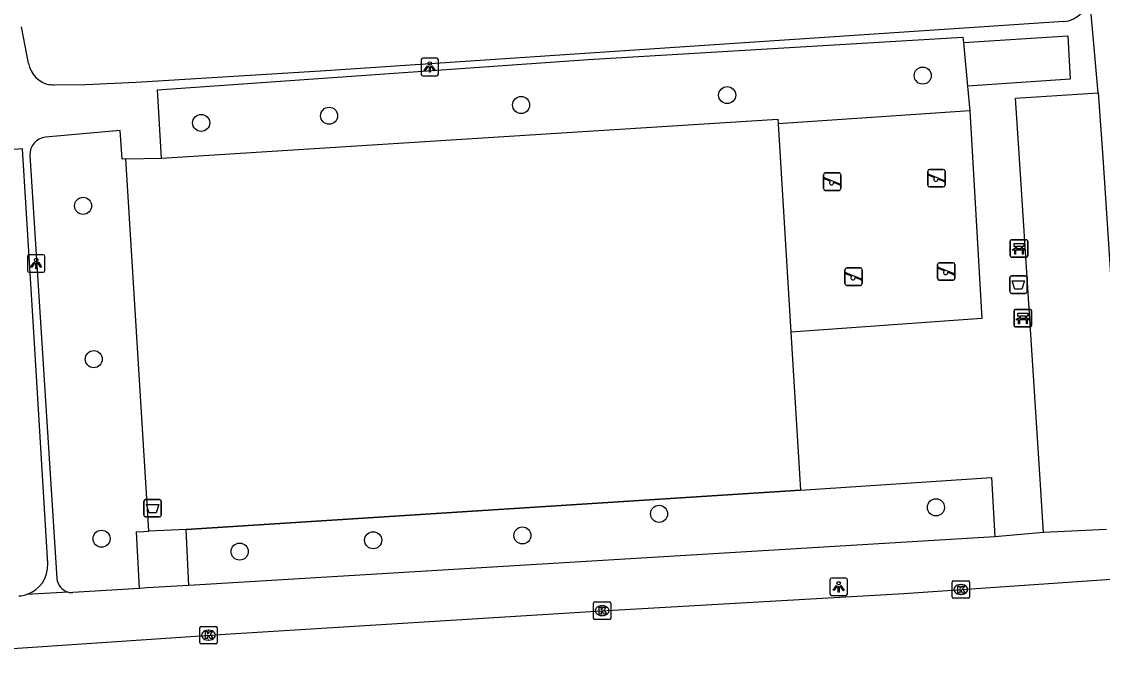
# Model space of a CAD drawing. Extents: x 159689 to 160786, y 387323 to 388339.
# Drawn here: x 160414.2 to 160476.2, y 387698.1 to 387734.3 of the extents above; entities that cross this region are included whole.
import ezdxf

# ---------------------------------------------------------------- set-up
doc = ezdxf.new("R2010")
doc.units = 0
for name, color, linetype in [('IMGEO_Afvalbak', 7, 'Continuous'), ('IMGEO_Bank', 7, 'Continuous'), ('IMGEO_Boom', 7, 'Continuous'), ('IMGEO_Groenvoorziening', 7, 'Continuous'), ('IMGEO_Hek', 7, 'Continuous'), ('IMGEO_Kolk', 7, 'Continuous'), ('IMGEO_Lichtpunt', 7, 'Continuous'), ('IMGEO_Pand', 7, 'Continuous'), ('IMGEO_Rijbaan_lokaal_open', 7, 'Continuous'), ('IMGEO_Speelvoorziening', 7, 'Continuous'), ('IMGEO_Voetpad_open', 7, 'Continuous')]:
    doc.layers.add(name, color=color, linetype=linetype)

msp = doc.modelspace()

# ---------------------------------------------------------------- linework, layer by layer
at = {"layer": 'IMGEO_Afvalbak'}
for p, q in [((160470.865, 387718.785), (160470.865, 387719.585)), ((160470.865, 387719.585), (160470.865, 387718.785)), ((160470.965, 387719.685), (160471.755, 387719.685)), ((160471.755, 387719.685), (160470.965, 387719.685)), ((160471.855, 387719.585), (160471.855, 387718.785)), ((160471.855, 387718.785), (160471.855, 387719.585)), ((160471.755, 387718.685), (160470.965, 387718.685)), ((160470.965, 387718.685), (160471.755, 387718.685)), ((160421.227, 387705.966), (160421.227, 387706.766)), ((160421.227, 387706.766), (160421.227, 387705.966)), ((160421.327, 387706.866), (160422.117, 387706.866)), ((160422.117, 387706.866), (160421.327, 387706.866)), ((160422.217, 387706.766), (160422.217, 387705.966)), ((160422.217, 387705.966), (160422.217, 387706.766)), ((160422.117, 387705.866), (160421.327, 387705.866)), ((160421.327, 387705.866), (160422.117, 387705.866))]:
    msp.add_line(p, q, dxfattribs=at)
for points in [[(160471.008, 387719.399), (160471.712, 387719.399), (160471.563, 387718.929), (160471.157, 387718.929), (160471.008, 387719.399)], [(160421.37, 387706.58), (160422.074, 387706.58), (160421.925, 387706.11), (160421.519, 387706.11), (160421.37, 387706.58)]]:
    msp.add_lwpolyline(points, dxfattribs=at)
for centre, start, end in [((160470.965, 387719.585), 90, 180), ((160470.965, 387719.585), 90, 180), ((160471.755, 387719.585), 0, 90), ((160471.755, 387719.585), 360, 90), ((160470.965, 387718.785), 180, 270), ((160470.965, 387718.785), 180, 270), ((160471.755, 387718.785), 270, 0), ((160471.755, 387718.785), 270, 0), ((160421.327, 387706.766), 90, 180), ((160421.327, 387706.766), 90, 180), ((160422.117, 387706.766), 0, 90), ((160422.117, 387706.766), 360, 90), ((160421.327, 387705.966), 180, 270), ((160421.327, 387705.966), 180, 270), ((160422.117, 387705.966), 270, 0), ((160422.117, 387705.966), 270, 0)]:
    msp.add_arc(centre, 0.1, start, end, dxfattribs=at)
at = {"layer": 'IMGEO_Bank'}
for p, q in [((160470.892, 387720.831), (160470.892, 387721.672)), ((160470.892, 387721.672), (160470.892, 387720.831)), ((160470.967, 387721.756), (160471.808, 387721.756)), ((160471.808, 387721.756), (160470.967, 387721.756)), ((160471.892, 387721.681), (160471.892, 387720.84)), ((160471.892, 387720.84), (160471.892, 387721.681)), ((160471.589, 387721.154), (160471.196, 387721.154)), ((160471.201, 387721.262), (160471.201, 387721.368)), ((160471.245, 387721.368), (160471.245, 387721.262)), ((160471.533, 387721.374), (160471.251, 387721.374)), ((160471.251, 387721.256), (160471.533, 387721.256)), ((160471.539, 387721.262), (160471.539, 387721.368)), ((160471.583, 387721.368), (160471.583, 387721.262)), ((160471.817, 387720.756), (160470.976, 387720.756)), ((160470.976, 387720.756), (160471.817, 387720.756)), ((160471.192, 387717.763), (160472.033, 387717.763)), ((160472.033, 387717.763), (160471.192, 387717.763)), ((160471.117, 387716.838), (160471.117, 387717.679)), ((160471.117, 387717.679), (160471.117, 387716.838)), ((160471.814, 387717.161), (160471.421, 387717.161)), ((160471.426, 387717.269), (160471.426, 387717.375)), ((160471.47, 387717.375), (160471.47, 387717.269)), ((160471.758, 387717.381), (160471.476, 387717.381)), ((160471.476, 387717.263), (160471.758, 387717.263)), ((160471.764, 387717.269), (160471.764, 387717.375)), ((160471.808, 387717.375), (160471.808, 387717.269)), ((160472.117, 387717.688), (160472.117, 387716.847)), ((160472.117, 387716.847), (160472.117, 387717.688)), ((160472.042, 387716.763), (160471.201, 387716.763)), ((160471.201, 387716.763), (160472.042, 387716.763))]:
    msp.add_line(p, q, dxfattribs=at)
for points in [[(160471.195, 387721.374), (160471.109, 387721.374), (160471.109, 387721.535), (160471.672, 387721.535), (160471.672, 387721.374), (160471.589, 387721.374)], [(160471.139, 387721.154), (160470.997, 387721.154), (160471.109, 387721.256), (160471.195, 387721.256)], [(160471.189, 387721.147), (160471.189, 387720.94), (160471.146, 387720.94), (160471.146, 387721.147)], [(160471.589, 387721.256), (160471.672, 387721.256), (160471.784, 387721.154), (160471.645, 387721.154)], [(160471.639, 387721.147), (160471.639, 387720.94), (160471.595, 387720.94), (160471.595, 387721.147)], [(160471.364, 387717.161), (160471.222, 387717.161), (160471.334, 387717.263), (160471.42, 387717.263)], [(160471.42, 387717.381), (160471.334, 387717.381), (160471.334, 387717.542), (160471.897, 387717.542), (160471.897, 387717.381), (160471.814, 387717.381)], [(160471.414, 387717.154), (160471.414, 387716.947), (160471.371, 387716.947), (160471.371, 387717.154)], [(160471.814, 387717.263), (160471.897, 387717.263), (160472.009, 387717.161), (160471.87, 387717.161)], [(160471.864, 387717.154), (160471.864, 387716.947), (160471.82, 387716.947), (160471.82, 387717.154)]]:
    msp.add_lwpolyline(points, dxfattribs=at)
for centre, radius, start, end in [((160470.97, 387721.678), 0.0779, 92.4484, 184.28452), ((160470.97, 387721.678), 0.0779, 92.4484, 184.28452), ((160471.814, 387721.678), 0.0779, 2.4484, 94.28452), ((160471.814, 387721.678), 0.0779, 2.4484, 94.28452), ((160470.97, 387720.834), 0.0779, 182.4484, 274.28452), ((160470.97, 387720.834), 0.0779, 182.4484, 274.28452), ((160471.139, 387721.147), 0.00671, 2.89567, 87.10433), ((160471.196, 387721.147), 0.00671, 92.89567, 177.10433), ((160471.194, 387721.367), 0.00671, 2.89567, 87.10433), ((160471.194, 387721.263), 0.00671, 272.89567, 357.10433), ((160471.251, 387721.367), 0.00671, 92.89567, 177.10433), ((160471.251, 387721.263), 0.00671, 182.89567, 267.10433), ((160471.533, 387721.367), 0.00671, 2.89567, 87.10433), ((160471.533, 387721.263), 0.00671, 272.89567, 357.10433), ((160471.59, 387721.367), 0.00671, 92.89567, 177.10433), ((160471.59, 387721.263), 0.00671, 182.89567, 267.10433), ((160471.588, 387721.147), 0.00671, 2.89567, 87.10433), ((160471.645, 387721.147), 0.00671, 92.89567, 177.10433), ((160471.814, 387720.834), 0.0779, 272.4484, 4.28452), ((160471.814, 387720.834), 0.0779, 272.4484, 4.28452), ((160471.195, 387717.685), 0.0779, 92.4484, 184.28452), ((160471.195, 387717.685), 0.0779, 92.4484, 184.28452), ((160472.039, 387717.685), 0.0779, 2.4484, 94.28452), ((160472.039, 387717.685), 0.0779, 2.4484, 94.28452), ((160471.364, 387717.154), 0.00671, 2.89567, 87.10433), ((160471.421, 387717.154), 0.00671, 92.89567, 177.10433), ((160471.419, 387717.374), 0.00671, 2.89567, 87.10433), ((160471.419, 387717.27), 0.00671, 272.89567, 357.10433), ((160471.476, 387717.374), 0.00671, 92.89567, 177.10433), ((160471.476, 387717.27), 0.00671, 182.89567, 267.10433), ((160471.758, 387717.374), 0.00671, 2.89567, 87.10433), ((160471.758, 387717.27), 0.00671, 272.89567, 357.10433), ((160471.815, 387717.374), 0.00671, 92.89567, 177.10433), ((160471.815, 387717.27), 0.00671, 182.89567, 267.10433), ((160471.813, 387717.154), 0.00671, 2.89567, 87.10433), ((160471.87, 387717.154), 0.00671, 92.89567, 177.10433), ((160471.195, 387716.841), 0.0779, 182.4484, 274.28452), ((160471.195, 387716.841), 0.0779, 182.4484, 274.28452), ((160472.039, 387716.841), 0.0779, 272.4484, 4.28452), ((160472.039, 387716.841), 0.0779, 272.4484, 4.28452)]:
    msp.add_arc(centre, radius, start, end, dxfattribs=at)
at = {"layer": 'IMGEO_Boom'}
for centre in [(160465.874, 387731.168), (160454.663, 387730.049), (160442.852, 387729.484), (160424.509, 387728.456), (160431.843, 387728.868), (160417.739, 387723.704), (160418.352, 387714.913), (160466.634, 387706.417), (160450.759, 387706.044), (160418.798, 387704.62), (160434.371, 387704.53), (160442.924, 387704.805), (160426.717, 387703.878)]:
    msp.add_circle(centre, 0.489, dxfattribs=at)
at = {"layer": 'IMGEO_Groenvoorziening'}
for points in [[(160468.579, 387729.148), (160457.589, 387728.413)], [(160422.24, 387726.435), (160457.574, 387728.663), (160457.589, 387728.413)], [(160457.589, 387728.413), (160458.316, 387716.465)], [(160421.509, 387705.048), (160420.186, 387726.39)], [(160423.655, 387705.147), (160458.868, 387707.402)]]:
    msp.add_lwpolyline(points, dxfattribs=at)
at = {"layer": 'IMGEO_Hek'}
for points in [[(160422.24, 387726.435), (160457.574, 387728.663)], [(160421.509, 387705.048), (160420.186, 387726.39)], [(160458.868, 387707.402), (160423.655, 387705.147)]]:
    msp.add_lwpolyline(points, dxfattribs=at)
at = {"layer": 'IMGEO_Kolk'}
for p, q in [((160467.562, 387701.28), (160467.562, 387702.132)), ((160467.637, 387702.206), (160468.489, 387702.206)), ((160468.05, 387701.986), (160468.075, 387701.986)), ((160468.563, 387702.132), (160468.563, 387701.28)), ((160447.072, 387700.993), (160447.924, 387700.993)), ((160468.489, 387701.206), (160467.637, 387701.206)), ((160468.073, 387701.426), (160468.048, 387701.426)), ((160446.997, 387700.067), (160446.997, 387700.919)), ((160447.485, 387700.773), (160447.51, 387700.773)), ((160447.998, 387700.919), (160447.998, 387700.067)), ((160447.924, 387699.993), (160447.072, 387699.993)), ((160447.508, 387700.213), (160447.483, 387700.213)), ((160424.432, 387698.664), (160424.432, 387699.516)), ((160424.507, 387699.59), (160425.359, 387699.59)), ((160424.92, 387699.37), (160424.945, 387699.37)), ((160425.433, 387699.516), (160425.433, 387698.664)), ((160425.359, 387698.59), (160424.507, 387698.59)), ((160424.943, 387698.81), (160424.918, 387698.81))]:
    msp.add_line(p, q, dxfattribs=at)
for points in [[(160467.562, 387701.28), (160467.562, 387702.132)], [(160467.637, 387702.206), (160468.489, 387702.206)], [(160467.883, 387701.906), (160468.006, 387701.906), (160468.006, 387701.755), (160468.136, 387701.906), (160468.3, 387701.906), (160468.154, 387701.755), (160468.307, 387701.506), (160468.155, 387701.506), (160468.07, 387701.67), (160468.006, 387701.603), (160468.006, 387701.506), (160467.883, 387701.506), (160467.883, 387701.906)], [(160468.563, 387702.132), (160468.563, 387701.28)], [(160447.072, 387700.993), (160447.924, 387700.993)], [(160468.489, 387701.206), (160467.637, 387701.206)], [(160446.997, 387700.067), (160446.997, 387700.919)], [(160447.318, 387700.693), (160447.441, 387700.693), (160447.441, 387700.542), (160447.571, 387700.693), (160447.735, 387700.693), (160447.589, 387700.542), (160447.742, 387700.293), (160447.59, 387700.293), (160447.505, 387700.457), (160447.441, 387700.39), (160447.441, 387700.293), (160447.318, 387700.293), (160447.318, 387700.693)], [(160447.998, 387700.919), (160447.998, 387700.067)], [(160447.924, 387699.993), (160447.072, 387699.993)], [(160424.432, 387698.664), (160424.432, 387699.516)], [(160424.507, 387699.59), (160425.359, 387699.59)], [(160424.753, 387699.29), (160424.876, 387699.29), (160424.876, 387699.139), (160425.006, 387699.29), (160425.17, 387699.29), (160425.024, 387699.139), (160425.177, 387698.89), (160425.025, 387698.89), (160424.94, 387699.054), (160424.876, 387698.987), (160424.876, 387698.89), (160424.753, 387698.89), (160424.753, 387699.29)], [(160425.433, 387699.516), (160425.433, 387698.664)], [(160425.359, 387698.59), (160424.507, 387698.59)]]:
    msp.add_lwpolyline(points, dxfattribs=at)
for centre, start, end in [((160467.639, 387702.13), 91.55205, 178.44795), ((160467.639, 387702.13), 91.55205, 178.44795), ((160468.487, 387702.13), 1.55205, 88.44795), ((160468.487, 387702.13), 1.55205, 88.44795), ((160447.074, 387700.917), 91.55205, 178.44795), ((160447.074, 387700.917), 91.55205, 178.44795), ((160447.922, 387700.917), 1.55205, 88.44795), ((160447.922, 387700.917), 1.55205, 88.44795), ((160467.639, 387701.282), 181.55205, 268.44795), ((160467.639, 387701.282), 181.55205, 268.44795), ((160468.487, 387701.282), 271.55205, 358.44795), ((160468.487, 387701.282), 271.55205, 358.44795), ((160447.074, 387700.069), 181.55205, 268.44795), ((160447.074, 387700.069), 181.55205, 268.44795), ((160447.922, 387700.069), 271.55205, 358.44795), ((160447.922, 387700.069), 271.55205, 358.44795), ((160424.509, 387699.514), 91.55205, 178.44795), ((160424.509, 387699.514), 91.55205, 178.44795), ((160425.357, 387699.514), 1.55205, 88.44795), ((160425.357, 387699.514), 1.55205, 88.44795), ((160424.509, 387698.666), 181.55205, 268.44795), ((160424.509, 387698.666), 181.55205, 268.44795), ((160425.357, 387698.666), 271.55205, 358.44795), ((160425.357, 387698.666), 271.55205, 358.44795)]:
    msp.add_arc(centre, 0.0765, start, end, dxfattribs=at)
for centre, major_axis, ratio, start_param, end_param in [((160468.049, 387701.706), (-0.387, 0.002), 0.722429, 4.712389, 7.853982), ((160468.074, 387701.706), (-0.39, 0.002), 0.717154, 1.570796, 4.712389), ((160447.484, 387700.493), (-0.387, 0.002), 0.722429, 4.712389, 7.853982), ((160447.509, 387700.493), (-0.39, 0.002), 0.717154, 1.570796, 4.712389), ((160424.919, 387699.09), (-0.387, 0.002), 0.722429, 4.712389, 7.853982), ((160424.944, 387699.09), (-0.39, 0.002), 0.717154, 1.570796, 4.712389)]:
    msp.add_ellipse(centre, major_axis=major_axis, ratio=ratio, start_param=start_param, end_param=end_param, dxfattribs=at)
at = {"layer": 'IMGEO_Lichtpunt'}
for p, q in [((160437.116, 387732.066), (160437.116, 387731.259)), ((160437.116, 387732.066), (160437.116, 387731.259)), ((160438.018, 387732.161), (160437.21, 387732.161)), ((160438.018, 387732.161), (160437.21, 387732.161)), ((160438.112, 387731.259), (160438.112, 387732.066)), ((160438.112, 387731.259), (160438.112, 387732.066)), ((160437.21, 387731.165), (160438.018, 387731.165)), ((160437.21, 387731.165), (160438.018, 387731.165)), ((160415.455, 387720.897), (160414.647, 387720.897)), ((160415.455, 387720.897), (160414.647, 387720.897)), ((160414.553, 387720.802), (160414.553, 387719.995)), ((160414.553, 387720.802), (160414.553, 387719.995)), ((160415.549, 387719.995), (160415.549, 387720.802)), ((160415.549, 387719.995), (160415.549, 387720.802)), ((160414.647, 387719.901), (160415.455, 387719.901)), ((160414.647, 387719.901), (160415.455, 387719.901)), ((160460.558, 387702.267), (160460.558, 387701.46)), ((160460.558, 387702.267), (160460.558, 387701.46)), ((160461.46, 387702.362), (160460.652, 387702.362)), ((160461.46, 387702.362), (160460.652, 387702.362)), ((160461.554, 387701.46), (160461.554, 387702.267)), ((160461.554, 387701.46), (160461.554, 387702.267)), ((160460.652, 387701.366), (160461.46, 387701.366)), ((160460.652, 387701.366), (160461.46, 387701.366))]:
    msp.add_line(p, q, dxfattribs=at)
for points in [[(160437.49, 387731.73), (160437.529, 387731.702), (160437.341, 387731.44), (160437.303, 387731.467), (160437.49, 387731.73)], [(160437.592, 387731.682), (160437.639, 387731.682), (160437.639, 387731.36), (160437.592, 387731.36), (160437.592, 387731.682)], [(160437.702, 387731.702), (160437.74, 387731.729), (160437.927, 387731.467), (160437.888, 387731.439), (160437.702, 387731.702)], [(160414.927, 387720.466), (160414.966, 387720.438), (160414.778, 387720.176), (160414.74, 387720.203), (160414.927, 387720.466)], [(160415.029, 387720.418), (160415.076, 387720.418), (160415.076, 387720.096), (160415.029, 387720.096), (160415.029, 387720.418)], [(160415.139, 387720.438), (160415.177, 387720.465), (160415.364, 387720.203), (160415.325, 387720.175), (160415.139, 387720.438)], [(160460.932, 387701.931), (160460.971, 387701.903), (160460.783, 387701.641), (160460.745, 387701.668), (160460.932, 387701.931)], [(160461.034, 387701.883), (160461.081, 387701.883), (160461.081, 387701.561), (160461.034, 387701.561), (160461.034, 387701.883)], [(160461.144, 387701.903), (160461.182, 387701.93), (160461.369, 387701.668), (160461.33, 387701.64), (160461.144, 387701.903)]]:
    msp.add_lwpolyline(points, dxfattribs=at)
for centre in [(160437.615, 387731.864), (160415.052, 387720.6), (160461.057, 387702.065)]:
    msp.add_circle(centre, 0.0994, dxfattribs=at)
for centre, start, end in [((160437.21, 387732.066), 90, 180), ((160437.21, 387732.066), 90, 180), ((160438.018, 387732.066), 0, 90), ((160438.018, 387732.066), 0, 90), ((160437.21, 387731.259), 180, 270), ((160437.21, 387731.259), 180, 270), ((160438.018, 387731.259), 270, 0), ((160438.018, 387731.259), 270, 360), ((160414.647, 387720.802), 90, 180), ((160414.647, 387720.802), 90, 180), ((160415.455, 387720.802), 0, 90), ((160415.455, 387720.802), 0, 90), ((160414.647, 387719.995), 180, 270), ((160414.647, 387719.995), 180, 270), ((160415.455, 387719.995), 270, 0), ((160415.455, 387719.995), 270, 360), ((160460.652, 387702.267), 90, 180), ((160460.652, 387702.267), 90, 180), ((160461.46, 387702.267), 0, 90), ((160461.46, 387702.267), 0, 90), ((160460.652, 387701.46), 180, 270), ((160460.652, 387701.46), 180, 270), ((160461.46, 387701.46), 270, 0), ((160461.46, 387701.46), 270, 360)]:
    msp.add_arc(centre, 0.0946, start, end, dxfattribs=at)
at = {"layer": 'IMGEO_Pand'}
for points in [[(160468.217, 387733.075), (160474.187, 387733.447), (160474.333, 387730.961), (160468.445, 387730.571)], [(160468.217, 387733.075), (160468.445, 387730.571)]]:
    msp.add_lwpolyline(points, dxfattribs=at)
at = {"layer": 'IMGEO_Rijbaan_lokaal_open'}
msp.add_lwpolyline([(160410.295, 387698.102), (160425.883, 387699.152), (160447.454, 387700.489), (160464.79, 387701.481), (160477.777, 387702.367), (160477.957, 387702.379), (160486.008, 387702.939), (160491.682, 387703.355)], dxfattribs=at)
at = {"layer": 'IMGEO_Speelvoorziening'}
for p, q in [((160466.263, 387725.787), (160467.053, 387725.787)), ((160467.053, 387725.787), (160466.263, 387725.787)), ((160460.187, 387724.688), (160460.187, 387725.488)), ((160460.187, 387725.488), (160460.187, 387724.688)), ((160460.57, 387725.116), (160460.231, 387725.253)), ((160460.256, 387725.313), (160461.132, 387724.96)), ((160460.287, 387725.588), (160461.077, 387725.588)), ((160461.077, 387725.588), (160460.287, 387725.588)), ((160461.177, 387725.488), (160461.177, 387724.688)), ((160461.177, 387724.688), (160461.177, 387725.488)), ((160466.163, 387724.887), (160466.163, 387725.687)), ((160466.163, 387725.687), (160466.163, 387724.887)), ((160466.546, 387725.315), (160466.207, 387725.452)), ((160466.232, 387725.512), (160467.108, 387725.159)), ((160467.084, 387725.099), (160466.744, 387725.236)), ((160467.153, 387725.687), (160467.153, 387724.887)), ((160467.153, 387724.887), (160467.153, 387725.687)), ((160461.077, 387724.588), (160460.287, 387724.588)), ((160460.287, 387724.588), (160461.077, 387724.588)), ((160461.108, 387724.9), (160460.768, 387725.037)), ((160467.053, 387724.787), (160466.263, 387724.787)), ((160466.263, 387724.787), (160467.053, 387724.787)), ((160466.727, 387719.542), (160466.727, 387720.342)), ((160466.727, 387720.342), (160466.727, 387719.542)), ((160466.827, 387720.442), (160467.617, 387720.442)), ((160467.617, 387720.442), (160466.827, 387720.442)), ((160467.717, 387720.342), (160467.717, 387719.542)), ((160467.717, 387719.542), (160467.717, 387720.342)), ((160461.415, 387719.243), (160461.415, 387720.043)), ((160461.415, 387720.043), (160461.415, 387719.243)), ((160461.798, 387719.671), (160461.459, 387719.808)), ((160461.484, 387719.868), (160462.36, 387719.515)), ((160461.515, 387720.143), (160462.305, 387720.143)), ((160462.305, 387720.143), (160461.515, 387720.143)), ((160462.336, 387719.455), (160461.996, 387719.592)), ((160462.405, 387720.043), (160462.405, 387719.243)), ((160462.405, 387719.243), (160462.405, 387720.043)), ((160467.11, 387719.97), (160466.771, 387720.107)), ((160466.796, 387720.167), (160467.672, 387719.814)), ((160467.648, 387719.754), (160467.308, 387719.891)), ((160462.305, 387719.143), (160461.515, 387719.143)), ((160461.515, 387719.143), (160462.305, 387719.143)), ((160467.617, 387719.442), (160466.827, 387719.442)), ((160466.827, 387719.442), (160467.617, 387719.442))]:
    msp.add_line(p, q, dxfattribs=at)
for centre, radius, start, end in [((160466.263, 387725.687), 0.1, 90, 180), ((160466.263, 387725.687), 0.1, 90, 180), ((160467.053, 387725.687), 0.1, 0, 90), ((160467.053, 387725.687), 0.1, 360, 90), ((160460.287, 387725.488), 0.1, 90, 180), ((160460.287, 387725.488), 0.1, 90, 180), ((160460.244, 387725.283), 0.0327, 68.07798, 248.07798), ((160461.077, 387725.488), 0.1, 0, 90), ((160461.077, 387725.488), 0.1, 360, 90), ((160466.22, 387725.482), 0.0327, 68.07798, 248.07798), ((160466.625, 387725.225), 0.12, 130.99278, 5.16318), ((160467.096, 387725.129), 0.0327, 248.07798, 68.07798), ((160460.287, 387724.688), 0.1, 180, 270), ((160460.287, 387724.688), 0.1, 180, 270), ((160460.649, 387725.026), 0.12, 130.99278, 5.16318), ((160461.077, 387724.688), 0.1, 270, 0), ((160461.077, 387724.688), 0.1, 270, 0), ((160461.12, 387724.93), 0.0327, 248.07798, 68.07798), ((160466.263, 387724.887), 0.1, 180, 270), ((160466.263, 387724.887), 0.1, 180, 270), ((160467.053, 387724.887), 0.1, 270, 0), ((160467.053, 387724.887), 0.1, 270, 0), ((160466.827, 387720.342), 0.1, 90, 180), ((160466.827, 387720.342), 0.1, 90, 180), ((160467.617, 387720.342), 0.1, 0, 90), ((160467.617, 387720.342), 0.1, 360, 90), ((160461.515, 387720.043), 0.1, 90, 180), ((160461.515, 387720.043), 0.1, 90, 180), ((160461.472, 387719.838), 0.0327, 68.07798, 248.07798), ((160461.877, 387719.581), 0.12, 130.99278, 5.16318), ((160462.305, 387720.043), 0.1, 0, 90), ((160462.305, 387720.043), 0.1, 360, 90), ((160466.784, 387720.137), 0.0327, 68.07798, 248.07798), ((160467.189, 387719.88), 0.12, 130.99278, 5.16318), ((160467.66, 387719.784), 0.0327, 248.07798, 68.07798), ((160461.515, 387719.243), 0.1, 180, 270), ((160461.515, 387719.243), 0.1, 180, 270), ((160462.305, 387719.243), 0.1, 270, 0), ((160462.305, 387719.243), 0.1, 270, 0), ((160462.348, 387719.485), 0.0327, 248.07798, 68.07798), ((160466.827, 387719.542), 0.1, 180, 270), ((160466.827, 387719.542), 0.1, 180, 270), ((160467.617, 387719.542), 0.1, 270, 0), ((160467.617, 387719.542), 0.1, 270, 0)]:
    msp.add_arc(centre, radius, start, end, dxfattribs=at)
at = {"layer": 'IMGEO_Voetpad_open'}
for points in [[(160475.939, 387730.19), (160475.43, 387735.791)], [(160414.616, 387731.888), (160414.216, 387733.972)], [(160473.966, 387734.264), (160431.353, 387731.422), (160420.777, 387730.771), (160417.874, 387730.645), (160416.09, 387730.629), (160416.048, 387730.629), (160415.979, 387730.63), (160415.911, 387730.633), (160415.843, 387730.638)], [(160422.24, 387726.435), (160422.003, 387730.358), (160446.697, 387732.094), (160468.166, 387733.371), (160468.217, 387733.075)], [(160468.445, 387730.571), (160468.579, 387729.148)], [(160472.803, 387704.967), (160472.582, 387708.313), (160471.409, 387726.699), (160471.19, 387729.868), (160475.939, 387730.19)], [(160475.939, 387730.19), (160476.208, 387726.477), (160477.514, 387706.379)], [(160468.579, 387729.148), (160469.254, 387717.248), (160458.316, 387716.465)], [(160420.186, 387726.39), (160419.972, 387726.385), (160419.873, 387728.015), (160415.579, 387727.632)], [(160415.711, 387703.19), (160414.898, 387716.766), (160414.267, 387726.968), (160409.312, 387726.577)], [(160414.696, 387726.609), (160416.242, 387702.333)], [(160420.186, 387726.39), (160422.24, 387726.435)], [(160458.316, 387716.465), (160458.868, 387707.402)], [(160458.868, 387707.402), (160469.815, 387708.123), (160470.013, 387704.734)], [(160420.967, 387701.766), (160420.802, 387705.01), (160421.231, 387705.035), (160421.509, 387705.048)], [(160423.655, 387705.147), (160421.509, 387705.048)], [(160423.794, 387701.937), (160423.655, 387705.147)], [(160470.013, 387704.734), (160423.794, 387701.937)], [(160472.803, 387704.967), (160470.013, 387704.734)], [(160476.41, 387705.154), (160472.803, 387704.967)], [(160420.967, 387701.766), (160417.159, 387701.536)], [(160423.794, 387701.937), (160421.422, 387701.794), (160420.967, 387701.766)], [(160416.902, 387701.555), (160414.493, 387701.417)]]:
    msp.add_lwpolyline(points, dxfattribs=at)
for centre, radius, start, end in [((160473.814, 387735.875), 1.619, 275.40277, 357.01053), ((160416.116, 387732.134), 1.52, 189.29843, 259.63757), ((160415.66, 387726.67), 0.966, 94.7962, 183.60572), ((160413.965, 387703.085), 1.749, 287.57077, 3.45334), ((160417.096, 387702.388), 0.855, 183.70153, 256.91629), ((160413.964, 387703.09), 1.755, 273.2151, 287.55833), ((160417.095, 387702.411), 0.878, 257.32863, 274.21501)]:
    msp.add_arc(centre, radius, start, end, dxfattribs=at)

doc.saveas('drawing.dxf')
